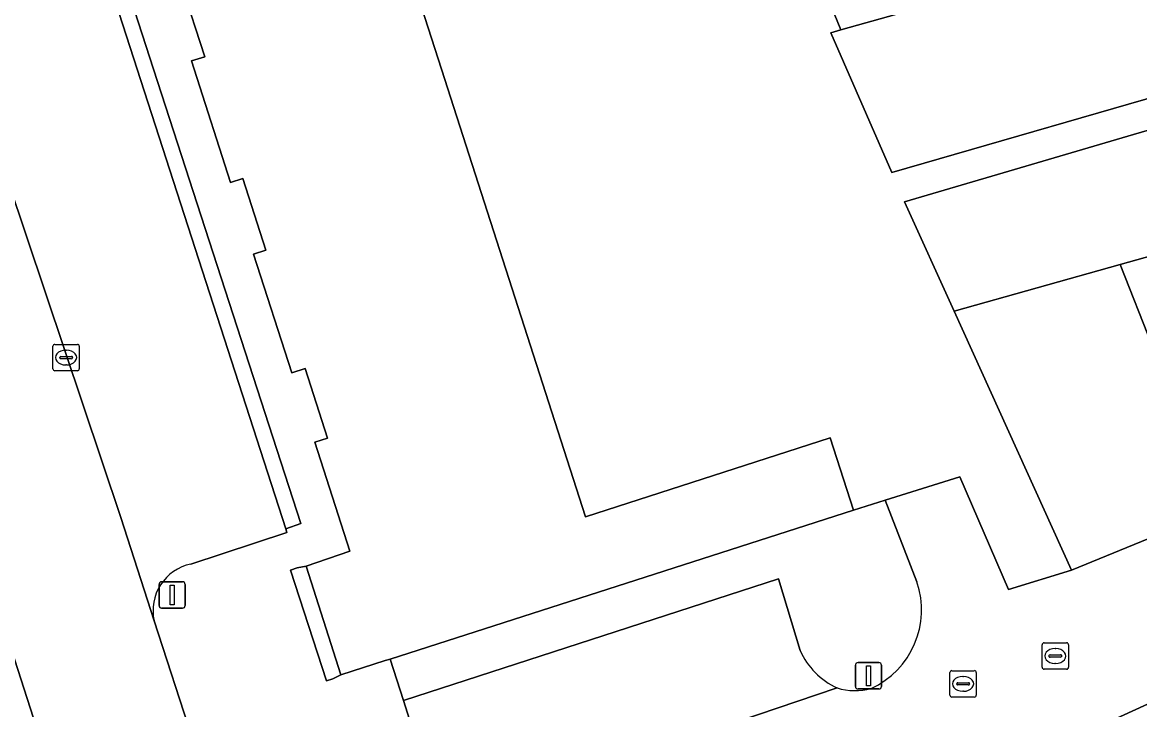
# Model space of a CAD drawing. Extents: x 159262 to 160143, y 383399 to 384319.
# Drawn here: x 159547.3 to 159589.68, y 383975.73 to 384001.77 of the extents above; entities that cross this region are included whole.
import ezdxf

# ---------------------------------------------------------------- set-up
doc = ezdxf.new("R2010")
doc.units = 0
for name, color, linetype in [('IMGEO_Erf', 7, 'Continuous'), ('IMGEO_Groenvoorziening', 7, 'Continuous'), ('IMGEO_Haag', 7, 'Continuous'), ('IMGEO_Kolk', 7, 'Continuous'), ('IMGEO_Lichtmast', 7, 'Continuous'), ('IMGEO_Pand', 7, 'Continuous'), ('IMGEO_Parkeervlak_open', 7, 'Continuous'), ('IMGEO_Rijbaan_lokaal_open', 7, 'Continuous'), ('IMGEO_Rioolput', 7, 'Continuous'), ('IMGEO_Voetpad_open', 7, 'Continuous')]:
    doc.layers.add(name, color=color, linetype=linetype)

msp = doc.modelspace()

# ---------------------------------------------------------------- linework, layer by layer
at = {"layer": 'IMGEO_Erf'}
for points in [[(159554.23, 384027.819), (159563.196, 384000), (159568.666, 383983.03), (159577.939, 383986.02), (159578.826, 383983.283), (159580.031, 383983.66), (159582.858, 383984.545), (159584.705, 383980.279), (159587.098, 383981.014), (159582.644, 383990.822), (159580.759, 383994.973), (159592.544, 383998.43), (159593.12, 383996.624), (159603.093, 383999.552), (159602.301, 384002.244)], [(159590.707, 384004.984), (159592.275, 383999.545), (159580.276, 383996.083), (159577.97, 384001.376), (159578.35, 384001.484), (159576.433, 384006.176)]]:
    msp.add_lwpolyline(points, dxfattribs=at)
msp.add_lwpolyline([(159609.702, 383990.016), (159617.673, 383992.679), (159617.029, 383994.834), (159603.519, 383990.7), (159602.655, 383993.46), (159600.265, 383992.746), (159598.549, 383992.233), (159597.74, 383995.059), (159588.938, 383992.59), (159592.618, 383983.277), (159598.01, 383985.458), (159607.28, 383989.207)], close=True, dxfattribs=at)
at = {"layer": 'IMGEO_Groenvoorziening'}
msp.add_lwpolyline([(159557.293, 383982.58), (159557.868, 383982.777), (159552.28, 384000), (159541.758, 384032.43), (159541.203, 384032.274), (159551.653, 384000)], close=True, dxfattribs=at)
at = {"layer": 'IMGEO_Haag'}
msp.add_lwpolyline([(159557.293, 383982.58), (159557.868, 383982.777), (159552.28, 384000), (159541.758, 384032.43), (159541.203, 384032.274), (159551.653, 384000)], close=True, dxfattribs=at)
at = {"layer": 'IMGEO_Kolk'}
for p, q in [((159548.462, 383988.642), (159548.462, 383989.494)), ((159548.537, 383989.568), (159549.389, 383989.568)), ((159549.463, 383989.494), (159549.463, 383988.642)), ((159548.721, 383989.062), (159548.721, 383989.074)), ((159548.764, 383989.111), (159549.162, 383989.111)), ((159548.95, 383989.348), (159548.975, 383989.348)), ((159549.205, 383989.074), (159549.205, 383989.062)), ((159549.159, 383989.025), (159548.761, 383989.025)), ((159548.973, 383988.788), (159548.948, 383988.788)), ((159549.389, 383988.568), (159548.537, 383988.568)), ((159585.983, 383977.331), (159585.983, 383978.183)), ((159586.058, 383978.257), (159586.91, 383978.257)), ((159586.471, 383978.037), (159586.496, 383978.037)), ((159586.984, 383978.183), (159586.984, 383977.331)), ((159586.242, 383977.751), (159586.242, 383977.763)), ((159586.68, 383977.714), (159586.282, 383977.714)), ((159586.285, 383977.8), (159586.683, 383977.8)), ((159586.726, 383977.763), (159586.726, 383977.751)), ((159586.91, 383977.257), (159586.058, 383977.257)), ((159586.494, 383977.477), (159586.469, 383977.477))]:
    msp.add_line(p, q, dxfattribs=at)
for points in [[(159548.462, 383988.642), (159548.462, 383989.494)], [(159548.537, 383989.568), (159549.389, 383989.568)], [(159549.463, 383989.494), (159549.463, 383988.642)], [(159549.389, 383988.568), (159548.537, 383988.568)], [(159585.983, 383977.331), (159585.983, 383978.183)], [(159586.058, 383978.257), (159586.91, 383978.257)], [(159586.984, 383978.183), (159586.984, 383977.331)], [(159586.91, 383977.257), (159586.058, 383977.257)]]:
    msp.add_lwpolyline(points, dxfattribs=at)
for centre, radius, start, end in [((159548.539, 383989.492), 0.0765, 91.552, 178.448), ((159548.539, 383989.492), 0.0765, 91.552, 178.448), ((159549.387, 383989.492), 0.0765, 1.552, 88.448), ((159549.387, 383989.492), 0.0765, 1.552, 88.448), ((159548.761, 383989.071), 0.0403, 85.8775, 175.7526), ((159548.758, 383989.061), 0.0366, 178.938, 274.7102), ((159549.162, 383989.068), 0.043, 264.8664, 352.4533), ((159549.166, 383989.073), 0.0386, 1.7309, 96.639), ((159548.539, 383988.644), 0.0765, 181.552, 268.448), ((159548.539, 383988.644), 0.0765, 181.552, 268.448), ((159549.387, 383988.644), 0.0765, 271.552, 358.448), ((159549.387, 383988.644), 0.0765, 271.552, 358.448), ((159586.06, 383978.181), 0.0765, 91.552, 178.448), ((159586.06, 383978.181), 0.0765, 91.552, 178.448), ((159586.908, 383978.181), 0.0765, 1.552, 88.448), ((159586.908, 383978.181), 0.0765, 1.552, 88.448), ((159586.282, 383977.76), 0.0403, 85.8775, 175.7526), ((159586.279, 383977.75), 0.0366, 178.938, 274.7102), ((159586.683, 383977.757), 0.043, 264.8664, 352.4533), ((159586.687, 383977.762), 0.0386, 1.7309, 96.639), ((159586.06, 383977.333), 0.0765, 181.552, 268.448), ((159586.06, 383977.333), 0.0765, 181.552, 268.448), ((159586.908, 383977.333), 0.0765, 271.552, 358.448), ((159586.908, 383977.333), 0.0765, 271.552, 358.448)]:
    msp.add_arc(centre, radius, start, end, dxfattribs=at)
for centre, major_axis, ratio, start_param, end_param in [((159548.949, 383989.068), (-0.387, 0.002), 0.722429, 4.712389, 7.853982), ((159548.974, 383989.068), (-0.39, 0.002), 0.717154, 1.570796, 4.712389), ((159586.47, 383977.757), (-0.387, 0.002), 0.722429, 4.712389, 7.853982), ((159586.495, 383977.757), (-0.39, 0.002), 0.717154, 1.570796, 4.712389)]:
    msp.add_ellipse(centre, major_axis=major_axis, ratio=ratio, start_param=start_param, end_param=end_param, dxfattribs=at)
at = {"layer": 'IMGEO_Lichtmast'}
for p, q in [((159552.587, 383980.571), (159553.377, 383980.571)), ((159553.377, 383980.571), (159552.587, 383980.571)), ((159552.487, 383979.671), (159552.487, 383980.471)), ((159552.487, 383980.471), (159552.487, 383979.671)), ((159553.477, 383980.471), (159553.477, 383979.671)), ((159553.477, 383979.671), (159553.477, 383980.471)), ((159553.377, 383979.571), (159552.587, 383979.571)), ((159552.587, 383979.571), (159553.377, 383979.571)), ((159578.9, 383976.608), (159578.9, 383977.408)), ((159578.9, 383977.408), (159578.9, 383976.608)), ((159579, 383977.508), (159579.79, 383977.508)), ((159579.79, 383977.508), (159579, 383977.508)), ((159579.89, 383977.408), (159579.89, 383976.608)), ((159579.89, 383976.608), (159579.89, 383977.408)), ((159579.79, 383976.508), (159579, 383976.508)), ((159579, 383976.508), (159579.79, 383976.508))]:
    msp.add_line(p, q, dxfattribs=at)
for points in [[(159552.907, 383980.446), (159553.057, 383980.446), (159553.057, 383979.696), (159552.907, 383979.696), (159552.907, 383980.446)], [(159579.32, 383977.383), (159579.47, 383977.383), (159579.47, 383976.633), (159579.32, 383976.633), (159579.32, 383977.383)]]:
    msp.add_lwpolyline(points, dxfattribs=at)
for centre, start, end in [((159552.587, 383980.471), 90, 180), ((159552.587, 383980.471), 90, 180), ((159553.377, 383980.471), 0, 90), ((159553.377, 383980.471), 360, 90), ((159552.587, 383979.671), 180, 270), ((159552.587, 383979.671), 180, 270), ((159553.377, 383979.671), 270, 0), ((159553.377, 383979.671), 270, 0), ((159579, 383977.408), 90, 180), ((159579, 383977.408), 90, 180), ((159579.79, 383977.408), 0, 90), ((159579.79, 383977.408), 360, 90), ((159579, 383976.608), 180, 270), ((159579, 383976.608), 180, 270), ((159579.79, 383976.608), 270, 0), ((159579.79, 383976.608), 270, 0)]:
    msp.add_arc(centre, 0.1, start, end, dxfattribs=at)
at = {"layer": 'IMGEO_Pand'}
for points in [[(159553.354, 384003.159), (159554.221, 384000.469), (159553.715, 384000.31), (159553.815, 384000), (159555.202, 383995.698), (159555.669, 383995.849), (159556.543, 383993.139), (159556.071, 383992.987), (159557.521, 383988.49), (159558.026, 383988.653), (159558.876, 383986.017), (159558.398, 383985.863), (159559.729, 383981.732), (159558.065, 383981.166), (159559.377, 383977.05), (159561.068, 383977.582), (159561.254, 383977.642), (159578.826, 383983.283), (159577.939, 383986.02), (159568.666, 383983.03), (159563.196, 384000), (159554.23, 384027.819)], [(159568.187, 383962.73), (159569.09, 383963.023), (159569.26, 383962.497), (159581.93, 383966.6), (159584.038, 383960.27), (159607.678, 383971.028), (159603.513, 383980.094), (159609.303, 383982.748), (159610.212, 383979.628), (159610.819, 383977.543), (159613.365, 383978.285), (159616.434, 383979.18), (159621.234, 383980.578), (159619.095, 383987.923), (159611.223, 383985.63), (159600.104, 383980.555), (159580.294, 383971.513), (159581.043, 383969.342), (159567.313, 383964.895)]]:
    msp.add_lwpolyline(points, dxfattribs=at)
for points in [[(159578.35, 384001.484), (159584.085, 384003.108), (159582.741, 384007.933), (159576.433, 384006.176)], [(159599.464, 383995.543), (159615.437, 384000.245), (159613.85, 384005.639), (159605.787, 384003.266), (159605.254, 384003.112), (159602.301, 384002.244), (159603.093, 383999.552), (159593.12, 383996.624), (159592.544, 383998.43), (159580.759, 383994.973), (159582.644, 383990.822), (159588.938, 383992.59), (159597.74, 383995.059)], [(159590.707, 384004.984), (159585.529, 384003.517), (159584.085, 384003.108), (159578.35, 384001.484), (159577.97, 384001.376), (159580.276, 383996.083), (159592.275, 383999.545)], [(159582.644, 383990.822), (159587.098, 383981.014), (159592.618, 383983.277), (159588.938, 383992.59)]]:
    msp.add_lwpolyline(points, close=True, dxfattribs=at)
at = {"layer": 'IMGEO_Parkeervlak_open'}
for points in [[(159553.691, 383981.24), (159557.331, 383982.442), (159557.293, 383982.58), (159551.653, 384000), (159541.203, 384032.274), (159539.522, 384031.746), (159536.534, 384030.702)], [(159535.378, 384031.143), (159537.397, 384024.76), (159538.826, 384020.222), (159545.327, 384000), (159551.034, 383983.006), (159552.301, 383979.089)], [(159548.325, 383973.563), (159540.815, 383996.831)], [(159576.799, 383977.969), (159575.986, 383980.68), (159561.759, 383976.07), (159563.215, 383971.476), (159578.206, 383976.549)]]:
    msp.add_lwpolyline(points, dxfattribs=at)
for centre, radius, start, end in [((159554.063, 383979.475), 1.804, 101.9007, 192.3573), ((159579.418, 383979.157), 2.876, 204.4015, 245.0716)]:
    msp.add_arc(centre, radius, start, end, dxfattribs=at)
at = {"layer": 'IMGEO_Rijbaan_lokaal_open'}
msp.add_lwpolyline([(159538.826, 384020.222), (159537.397, 384024.76), (159535.378, 384031.143), (159530.194, 384029.477), (159530.636, 384028.113), (159530.746, 384027.757), (159536.021, 384011.589), (159536.313, 384010.737), (159538.131, 384005.117), (159539.423, 384001.101), (159539.781, 384000), (159540.726, 383997.093), (159540.815, 383996.831), (159548.325, 383973.563), (159549.095, 383971.183), (159554.304, 383972.881), (159554.229, 383973.183), (159554.14, 383973.413), (159553.76, 383974.614), (159552.301, 383979.089), (159551.034, 383983.006), (159545.327, 384000)], close=True, dxfattribs=at)
msp.add_lwpolyline([(159578.206, 383976.549), (159563.215, 383971.476), (159564.991, 383965.715), (159574.556, 383968.784), (159576.739, 383969.694), (159580.294, 383971.513), (159600.104, 383980.555), (159598.01, 383985.458), (159592.618, 383983.277), (159587.098, 383981.014), (159584.705, 383980.279), (159582.858, 383984.545), (159580.031, 383983.66), (159581.23, 383980.567)], dxfattribs=at)
for centre, radius, start, end in [((159578.134, 383979.503), 3.274, 294.6458, 18.9673), ((159578.891, 383978.789), 2.342, 253.001, 285.0495)]:
    msp.add_arc(centre, radius, start, end, dxfattribs=at)
at = {"layer": 'IMGEO_Rioolput'}
for p, q in [((159582.559, 383977.202), (159583.411, 383977.202)), ((159582.484, 383976.276), (159582.484, 383977.128)), ((159582.972, 383976.982), (159582.997, 383976.982)), ((159583.485, 383977.128), (159583.485, 383976.276)), ((159582.743, 383976.696), (159582.743, 383976.708)), ((159583.181, 383976.659), (159582.783, 383976.659)), ((159582.786, 383976.745), (159583.184, 383976.745)), ((159582.995, 383976.422), (159582.97, 383976.422)), ((159583.227, 383976.708), (159583.227, 383976.696)), ((159583.411, 383976.202), (159582.559, 383976.202))]:
    msp.add_line(p, q, dxfattribs=at)
for points in [[(159582.559, 383977.202), (159583.411, 383977.202)], [(159582.484, 383976.276), (159582.484, 383977.128)], [(159583.485, 383977.128), (159583.485, 383976.276)], [(159583.411, 383976.202), (159582.559, 383976.202)]]:
    msp.add_lwpolyline(points, dxfattribs=at)
for centre, radius, start, end in [((159582.561, 383977.126), 0.0765, 91.552, 178.448), ((159582.561, 383977.126), 0.0765, 91.552, 178.448), ((159583.409, 383977.126), 0.0765, 1.552, 88.448), ((159583.409, 383977.126), 0.0765, 1.552, 88.448), ((159582.783, 383976.705), 0.0403, 85.8775, 175.7526), ((159582.78, 383976.695), 0.0366, 178.938, 274.7102), ((159583.184, 383976.702), 0.043, 264.8664, 352.4533), ((159583.188, 383976.707), 0.0386, 1.7309, 96.639), ((159582.561, 383976.278), 0.0765, 181.552, 268.448), ((159582.561, 383976.278), 0.0765, 181.552, 268.448), ((159583.409, 383976.278), 0.0765, 271.552, 358.448), ((159583.409, 383976.278), 0.0765, 271.552, 358.448)]:
    msp.add_arc(centre, radius, start, end, dxfattribs=at)
for centre, major_axis, ratio, start_param, end_param in [((159582.971, 383976.702), (-0.387, 0.002), 0.722429, 4.712389, 7.853982), ((159582.996, 383976.702), (-0.39, 0.002), 0.717154, 1.570796, 4.712389)]:
    msp.add_ellipse(centre, major_axis=major_axis, ratio=ratio, start_param=start_param, end_param=end_param, dxfattribs=at)
at = {"layer": 'IMGEO_Voetpad_open'}
for points in [[(159541.758, 384032.43), (159552.28, 384000), (159557.868, 383982.777), (159557.293, 383982.58), (159557.331, 383982.442), (159553.691, 383981.24)], [(159563.215, 383971.476), (159561.759, 383976.07), (159561.254, 383977.642), (159561.068, 383977.582), (159559.377, 383977.05), (159559.082, 383976.894), (159558.839, 383976.817), (159557.472, 383981.012), (159557.724, 383981.098), (159558.065, 383981.166), (159559.729, 383981.732), (159558.398, 383985.863), (159558.876, 383986.017), (159558.026, 383988.653), (159557.521, 383988.49), (159556.071, 383992.987), (159556.543, 383993.139), (159555.669, 383995.849), (159555.202, 383995.698), (159553.815, 384000), (159553.715, 384000.31), (159554.221, 384000.469), (159553.354, 384003.159)], [(159581.23, 383980.567), (159580.031, 383983.66), (159578.826, 383983.283), (159561.254, 383977.642), (159561.759, 383976.07), (159575.986, 383980.68), (159576.799, 383977.969)], [(159552.301, 383979.089), (159553.76, 383974.614), (159554.14, 383973.413), (159554.229, 383973.183), (159554.304, 383972.881), (159555.239, 383970.036), (159557.786, 383962.289), (159560.232, 383954.847), (159560.334, 383954.623), (159560.784, 383954.259)]]:
    msp.add_lwpolyline(points, dxfattribs=at)
msp.add_lwpolyline([(159558.065, 383981.166), (159557.724, 383981.098), (159557.472, 383981.012), (159558.839, 383976.817), (159559.082, 383976.894), (159559.377, 383977.05)], close=True, dxfattribs=at)
for centre, radius, start, end in [((159554.063, 383979.475), 1.804, 101.9007, 192.3573), ((159578.134, 383979.503), 3.274, 294.6458, 18.9673), ((159579.418, 383979.157), 2.876, 204.4015, 245.0716), ((159578.891, 383978.789), 2.342, 253.001, 285.0495)]:
    msp.add_arc(centre, radius, start, end, dxfattribs=at)

doc.saveas('drawing.dxf')
